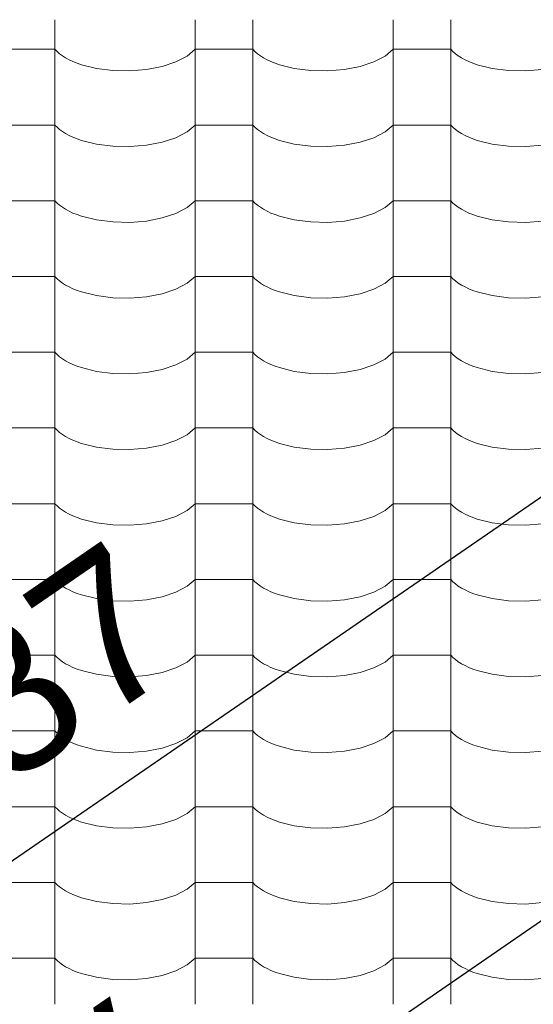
# Model space of a CAD drawing. Header units: millimetres. Extents: x -36478 to 31050, y -14815 to 11827.
# Tile 528 of 656: x -7143 to -6715, y 9923 to 10744. Entities that reach past the tile are written whole.
import ezdxf

# ---------------------------------------------------------------- set-up
doc = ezdxf.new("R2010")
doc.units = ezdxf.units.MM
doc.header["$MEASUREMENT"] = 0
doc.layers.add('Nové_Kóty - SP', color=7, linetype='Continuous')
doc.layers.add('Nové_Výplně - Povrchové', color=7, linetype='Continuous')
doc.styles.add('GENEROVANÝ_STYL_2', font='txt')
doc.dimstyles.new('GENEROVANÝ_STYL__1', dxfattribs={"dimtxt": 125, "dimasz": 190, "dimexe": 0.18, "dimexo": 300, "dimgap": 0, "dimtad": 1, "dimdec": 0, "dimzin": 0, "dimdsep": 46, "dimtxsty": 'GENEROVANÝ_STYL_2', "dimblk": 'ARROWHEAD_6', "dimblk1": 'ARROWHEAD_6', "dimblk2": 'ARROWHEAD_6', "dimcen": 0.09, "dimclrd": 1, "dimclre": 1, "dimclrt": 1, "dimazin": 0, "dimtfac": 1, "dimtdec": 4, "dimtmove": 0, "dimatfit": 3, "dimfxl": 1, "dimtolj": 1, "dimtzin": 0, "dimarcsym": 0})
doc.dimstyles.new('GENEROVANÝ_STYL__2', dxfattribs={"dimtxt": 125, "dimasz": 190, "dimexe": 0.18, "dimexo": 300, "dimgap": 0, "dimtad": 1, "dimdec": 0, "dimzin": 0, "dimdsep": 46, "dimtxsty": 'GENEROVANÝ_STYL_2', "dimblk": 'ARROWHEAD_6', "dimblk1": 'ARROWHEAD_6', "dimblk2": 'ARROWHEAD_6', "dimcen": 0.09, "dimclrd": 1, "dimclre": 1, "dimclrt": 1, "dimazin": 0, "dimtfac": 1, "dimtdec": 4, "dimtmove": 2, "dimatfit": 3, "dimfxl": 1, "dimtolj": 1, "dimtzin": 0, "dimarcsym": 0})

# ---------------------------------------------------------------- blocks, each defined once
blk = doc.blocks.new('*X13')
at = {"layer": 'Nové_Výplně - Povrchové', "color": 21, "linetype": 'Continuous', "lineweight": 20, "true_color": 0xffaaaa}
for p, q in [((-7113.69, 10743.7), (-7113.69, 10680.82)), ((-6996.72, 10743.7), (-6996.72, 10680.82)), ((-6948.69, 10743.7), (-6948.69, 10680.82)), ((-6831.72, 10743.7), (-6831.72, 10680.82)), ((-6783.69, 10743.7), (-6783.69, 10680.82)), ((-7137.71, 10719.17), (-7161.72, 10719.17)), ((-7113.69, 10719.17), (-7137.71, 10719.17)), ((-7113.69, 10719.17), (-7111.86, 10717.27)), ((-7111.86, 10717.27), (-7109.74, 10715.44)), ((-7109.74, 10715.44), (-7107.34, 10713.69)), ((-7003.39, 10713.48), (-6996.72, 10719.17)), ((-6972.71, 10719.17), (-6996.72, 10719.17)), ((-6948.69, 10719.17), (-6972.71, 10719.17)), ((-6948.69, 10719.17), (-6946.86, 10717.27)), ((-6946.86, 10717.27), (-6944.74, 10715.44)), ((-6944.74, 10715.44), (-6942.34, 10713.69)), ((-6838.39, 10713.48), (-6831.72, 10719.17)), ((-6807.71, 10719.17), (-6831.72, 10719.17)), ((-6783.69, 10719.17), (-6807.71, 10719.17)), ((-6783.69, 10719.17), (-6781.86, 10717.27)), ((-6781.86, 10717.27), (-6779.74, 10715.44)), ((-6779.74, 10715.44), (-6777.34, 10713.69)), ((-7107.34, 10713.69), (-7104.65, 10712.01)), ((-7104.65, 10712.01), (-7101.71, 10710.44)), ((-7101.71, 10710.44), (-7098.53, 10708.96)), ((-7098.53, 10708.96), (-7095.12, 10707.59)), ((-7095.12, 10707.59), (-7091.5, 10706.33)), ((-7091.5, 10706.33), (-7079.05, 10703.23)), ((-7024.18, 10704.82), (-7012.7, 10708.61)), ((-7012.7, 10708.61), (-7003.39, 10713.48)), ((-6942.34, 10713.69), (-6939.65, 10712.01)), ((-6939.65, 10712.01), (-6936.71, 10710.44)), ((-6936.71, 10710.44), (-6933.53, 10708.96)), ((-6933.53, 10708.96), (-6930.12, 10707.59)), ((-6930.12, 10707.59), (-6926.5, 10706.33)), ((-6926.5, 10706.33), (-6914.05, 10703.23)), ((-6859.18, 10704.82), (-6847.7, 10708.61)), ((-6847.7, 10708.61), (-6838.39, 10713.48)), ((-6777.34, 10713.69), (-6774.65, 10712.01)), ((-6774.65, 10712.01), (-6771.71, 10710.44)), ((-6771.71, 10710.44), (-6768.53, 10708.96)), ((-6768.53, 10708.96), (-6765.12, 10707.59)), ((-6765.12, 10707.59), (-6761.5, 10706.33)), ((-6761.5, 10706.33), (-6749.05, 10703.23)), ((-7079.05, 10703.23), (-7065.39, 10701.48)), ((-7065.39, 10701.48), (-7051.21, 10701.16)), ((-7051.21, 10701.16), (-7037.24, 10702.29)), ((-7037.24, 10702.29), (-7024.18, 10704.82)), ((-6914.05, 10703.23), (-6900.39, 10701.48)), ((-6900.39, 10701.48), (-6886.21, 10701.16)), ((-6886.21, 10701.16), (-6872.24, 10702.29)), ((-6872.24, 10702.29), (-6859.18, 10704.82)), ((-6749.05, 10703.23), (-6735.39, 10701.48)), ((-6735.39, 10701.48), (-6721.21, 10701.16)), ((-6721.21, 10701.16), (-6707.24, 10702.29)), ((-7113.69, 10680.59), (-7113.69, 10617.71)), ((-6996.72, 10680.59), (-6996.72, 10617.71)), ((-6948.69, 10680.59), (-6948.69, 10617.71)), ((-6831.72, 10680.59), (-6831.72, 10617.71)), ((-6783.69, 10680.59), (-6783.69, 10617.71)), ((-7137.71, 10656.06), (-7161.72, 10656.06)), ((-7113.69, 10656.06), (-7137.71, 10656.06)), ((-7113.69, 10656.06), (-7111.86, 10654.17)), ((-7111.86, 10654.17), (-7109.74, 10652.34)), ((-7109.74, 10652.34), (-7107.34, 10650.58)), ((-7107.34, 10650.58), (-7104.65, 10648.91)), ((-7104.65, 10648.91), (-7101.71, 10647.33)), ((-7012.7, 10645.51), (-7003.39, 10650.37)), ((-7003.39, 10650.37), (-6996.72, 10656.06)), ((-6972.71, 10656.06), (-6996.72, 10656.06)), ((-6948.69, 10656.06), (-6972.71, 10656.06)), ((-6948.69, 10656.06), (-6946.86, 10654.17)), ((-6946.86, 10654.17), (-6944.74, 10652.34)), ((-6944.74, 10652.34), (-6942.34, 10650.58)), ((-6942.34, 10650.58), (-6939.65, 10648.91)), ((-6939.65, 10648.91), (-6936.71, 10647.33)), ((-6847.7, 10645.51), (-6838.39, 10650.37)), ((-6838.39, 10650.37), (-6831.72, 10656.06)), ((-6807.71, 10656.06), (-6831.72, 10656.06)), ((-6783.69, 10656.06), (-6807.71, 10656.06)), ((-6783.69, 10656.06), (-6781.86, 10654.17)), ((-6781.86, 10654.17), (-6779.74, 10652.34)), ((-6779.74, 10652.34), (-6777.34, 10650.58)), ((-6777.34, 10650.58), (-6774.65, 10648.91)), ((-6774.65, 10648.91), (-6771.71, 10647.33)), ((-7101.71, 10647.33), (-7098.53, 10645.85)), ((-7098.53, 10645.85), (-7095.12, 10644.48)), ((-7095.12, 10644.48), (-7091.5, 10643.23)), ((-7091.5, 10643.23), (-7079.05, 10640.13)), ((-7079.05, 10640.13), (-7065.39, 10638.37)), ((-7037.24, 10639.18), (-7024.18, 10641.71)), ((-7024.18, 10641.71), (-7012.7, 10645.51)), ((-6936.71, 10647.33), (-6933.53, 10645.85)), ((-6933.53, 10645.85), (-6930.12, 10644.48)), ((-6930.12, 10644.48), (-6926.5, 10643.23)), ((-6926.5, 10643.23), (-6914.05, 10640.13)), ((-6914.05, 10640.13), (-6900.39, 10638.37)), ((-6872.24, 10639.18), (-6859.18, 10641.71)), ((-6859.18, 10641.71), (-6847.7, 10645.51)), ((-6771.71, 10647.33), (-6768.53, 10645.85)), ((-6768.53, 10645.85), (-6765.12, 10644.48)), ((-6765.12, 10644.48), (-6761.5, 10643.23)), ((-6761.5, 10643.23), (-6749.05, 10640.13)), ((-6749.05, 10640.13), (-6735.39, 10638.37)), ((-7065.39, 10638.37), (-7051.21, 10638.05)), ((-7051.21, 10638.05), (-7037.24, 10639.18)), ((-6900.39, 10638.37), (-6886.21, 10638.05)), ((-6886.21, 10638.05), (-6872.24, 10639.18)), ((-6735.39, 10638.37), (-6721.21, 10638.05)), ((-6721.21, 10638.05), (-6707.24, 10639.18)), ((-7113.69, 10617.49), (-7113.69, 10554.61)), ((-6996.72, 10617.49), (-6996.72, 10554.61)), ((-6948.69, 10617.49), (-6948.69, 10554.61)), ((-6831.72, 10617.49), (-6831.72, 10554.61)), ((-6783.69, 10617.49), (-6783.69, 10554.61)), ((-7137.71, 10592.96), (-7161.72, 10592.96)), ((-7113.69, 10592.96), (-7137.71, 10592.96)), ((-7113.69, 10592.96), (-7111.86, 10591.06)), ((-7111.86, 10591.06), (-7109.74, 10589.23)), ((-7003.39, 10587.27), (-6996.72, 10592.96)), ((-6972.71, 10592.96), (-6996.72, 10592.96)), ((-6948.69, 10592.96), (-6972.71, 10592.96)), ((-6948.69, 10592.96), (-6946.86, 10591.06)), ((-6946.86, 10591.06), (-6944.74, 10589.23)), ((-6838.39, 10587.27), (-6831.72, 10592.96)), ((-6807.71, 10592.96), (-6831.72, 10592.96)), ((-6783.69, 10592.96), (-6807.71, 10592.96)), ((-6783.69, 10592.96), (-6781.86, 10591.06)), ((-6781.86, 10591.06), (-6779.74, 10589.23)), ((-7109.74, 10589.23), (-7107.34, 10587.48)), ((-7107.34, 10587.48), (-7104.65, 10585.81)), ((-7104.65, 10585.81), (-7101.71, 10584.23)), ((-7101.71, 10584.23), (-7098.53, 10582.75)), ((-7098.53, 10582.75), (-7095.12, 10581.38)), ((-7012.7, 10582.4), (-7003.39, 10587.27)), ((-6944.74, 10589.23), (-6942.34, 10587.48)), ((-6942.34, 10587.48), (-6939.65, 10585.81)), ((-6939.65, 10585.81), (-6936.71, 10584.23)), ((-6936.71, 10584.23), (-6933.53, 10582.75)), ((-6933.53, 10582.75), (-6930.12, 10581.38)), ((-6847.7, 10582.4), (-6838.39, 10587.27)), ((-6779.74, 10589.23), (-6777.34, 10587.48)), ((-6777.34, 10587.48), (-6774.65, 10585.81)), ((-6774.65, 10585.81), (-6771.71, 10584.23)), ((-6771.71, 10584.23), (-6768.53, 10582.75)), ((-6768.53, 10582.75), (-6765.12, 10581.38)), ((-7095.12, 10581.38), (-7091.5, 10580.12)), ((-7091.5, 10580.12), (-7079.05, 10577.02)), ((-7079.05, 10577.02), (-7065.39, 10575.27)), ((-7065.39, 10575.27), (-7051.21, 10574.95)), ((-7051.21, 10574.95), (-7037.24, 10576.08)), ((-7037.24, 10576.08), (-7024.18, 10578.61)), ((-7024.18, 10578.61), (-7012.7, 10582.4)), ((-6930.12, 10581.38), (-6926.5, 10580.12)), ((-6926.5, 10580.12), (-6914.05, 10577.02)), ((-6914.05, 10577.02), (-6900.39, 10575.27)), ((-6900.39, 10575.27), (-6886.21, 10574.95)), ((-6886.21, 10574.95), (-6872.24, 10576.08)), ((-6872.24, 10576.08), (-6859.18, 10578.61)), ((-6859.18, 10578.61), (-6847.7, 10582.4)), ((-6765.12, 10581.38), (-6761.5, 10580.12)), ((-6761.5, 10580.12), (-6749.05, 10577.02)), ((-6749.05, 10577.02), (-6735.39, 10575.27)), ((-6735.39, 10575.27), (-6721.21, 10574.95)), ((-6721.21, 10574.95), (-6707.24, 10576.08)), ((-7113.69, 10554.38), (-7113.69, 10491.51)), ((-6996.72, 10554.38), (-6996.72, 10491.51)), ((-6948.69, 10554.38), (-6948.69, 10491.51)), ((-6831.72, 10554.38), (-6831.72, 10491.51)), ((-6783.69, 10554.38), (-6783.69, 10491.51)), ((-7137.71, 10529.85), (-7161.72, 10529.85)), ((-7113.69, 10529.85), (-7137.71, 10529.85)), ((-7113.69, 10529.85), (-7111.86, 10527.96)), ((-7111.86, 10527.96), (-7109.74, 10526.13)), ((-7109.74, 10526.13), (-7107.34, 10524.37)), ((-7003.39, 10524.16), (-6996.72, 10529.85)), ((-6972.71, 10529.85), (-6996.72, 10529.85)), ((-6948.69, 10529.85), (-6972.71, 10529.85)), ((-6948.69, 10529.85), (-6946.86, 10527.96)), ((-6946.86, 10527.96), (-6944.74, 10526.13)), ((-6944.74, 10526.13), (-6942.34, 10524.37)), ((-6838.39, 10524.16), (-6831.72, 10529.85)), ((-6807.71, 10529.85), (-6831.72, 10529.85)), ((-6783.69, 10529.85), (-6807.71, 10529.85)), ((-6783.69, 10529.85), (-6781.86, 10527.96)), ((-6781.86, 10527.96), (-6779.74, 10526.13)), ((-6779.74, 10526.13), (-6777.34, 10524.37)), ((-7107.34, 10524.37), (-7104.65, 10522.7)), ((-7104.65, 10522.7), (-7101.71, 10521.12)), ((-7101.71, 10521.12), (-7098.53, 10519.64)), ((-7098.53, 10519.64), (-7095.12, 10518.27)), ((-7095.12, 10518.27), (-7091.5, 10517.02)), ((-7024.18, 10515.5), (-7012.7, 10519.3)), ((-7012.7, 10519.3), (-7003.39, 10524.16)), ((-6942.34, 10524.37), (-6939.65, 10522.7)), ((-6939.65, 10522.7), (-6936.71, 10521.12)), ((-6936.71, 10521.12), (-6933.53, 10519.64)), ((-6933.53, 10519.64), (-6930.12, 10518.27)), ((-6930.12, 10518.27), (-6926.5, 10517.02)), ((-6859.18, 10515.5), (-6847.7, 10519.3)), ((-6847.7, 10519.3), (-6838.39, 10524.16)), ((-6777.34, 10524.37), (-6774.65, 10522.7)), ((-6774.65, 10522.7), (-6771.71, 10521.12)), ((-6771.71, 10521.12), (-6768.53, 10519.64)), ((-6768.53, 10519.64), (-6765.12, 10518.27)), ((-6765.12, 10518.27), (-6761.5, 10517.02)), ((-7091.5, 10517.02), (-7079.05, 10513.92)), ((-7079.05, 10513.92), (-7065.39, 10512.16)), ((-7065.39, 10512.16), (-7051.21, 10511.84)), ((-7051.21, 10511.84), (-7037.24, 10512.98)), ((-7037.24, 10512.98), (-7024.18, 10515.5)), ((-6926.5, 10517.02), (-6914.05, 10513.92)), ((-6914.05, 10513.92), (-6900.39, 10512.16)), ((-6900.39, 10512.16), (-6886.21, 10511.84)), ((-6886.21, 10511.84), (-6872.24, 10512.98)), ((-6872.24, 10512.98), (-6859.18, 10515.5)), ((-6761.5, 10517.02), (-6749.05, 10513.92)), ((-6749.05, 10513.92), (-6735.39, 10512.16)), ((-6735.39, 10512.16), (-6721.21, 10511.84)), ((-6721.21, 10511.84), (-6707.24, 10512.98)), ((-7113.69, 10491.28), (-7113.69, 10428.4)), ((-6996.72, 10491.28), (-6996.72, 10428.4)), ((-6948.69, 10491.28), (-6948.69, 10428.4)), ((-6831.72, 10491.28), (-6831.72, 10428.4)), ((-6783.69, 10491.28), (-6783.69, 10428.4)), ((-7137.71, 10466.75), (-7161.72, 10466.75)), ((-7113.69, 10466.75), (-7137.71, 10466.75)), ((-7113.69, 10466.75), (-7111.86, 10464.85)), ((-7111.86, 10464.85), (-7109.74, 10463.02)), ((-7109.74, 10463.02), (-7107.34, 10461.27)), ((-7107.34, 10461.27), (-7104.65, 10459.6)), ((-7012.7, 10456.19), (-7003.39, 10461.06)), ((-7003.39, 10461.06), (-6996.72, 10466.75)), ((-6972.71, 10466.75), (-6996.72, 10466.75)), ((-6948.69, 10466.75), (-6972.71, 10466.75)), ((-6948.69, 10466.75), (-6946.86, 10464.85)), ((-6946.86, 10464.85), (-6944.74, 10463.02)), ((-6944.74, 10463.02), (-6942.34, 10461.27)), ((-6942.34, 10461.27), (-6939.65, 10459.6)), ((-6847.7, 10456.19), (-6838.39, 10461.06)), ((-6838.39, 10461.06), (-6831.72, 10466.75)), ((-6807.71, 10466.75), (-6831.72, 10466.75)), ((-6783.69, 10466.75), (-6807.71, 10466.75)), ((-6783.69, 10466.75), (-6781.86, 10464.85)), ((-6781.86, 10464.85), (-6779.74, 10463.02)), ((-6779.74, 10463.02), (-6777.34, 10461.27)), ((-6777.34, 10461.27), (-6774.65, 10459.6)), ((-7104.65, 10459.6), (-7101.71, 10458.02)), ((-7101.71, 10458.02), (-7098.53, 10456.54)), ((-7098.53, 10456.54), (-7095.12, 10455.17)), ((-7095.12, 10455.17), (-7091.5, 10453.92)), ((-7091.5, 10453.92), (-7079.05, 10450.81)), ((-7037.24, 10449.87), (-7024.18, 10452.4)), ((-7024.18, 10452.4), (-7012.7, 10456.19)), ((-6939.65, 10459.6), (-6936.71, 10458.02)), ((-6936.71, 10458.02), (-6933.53, 10456.54)), ((-6933.53, 10456.54), (-6930.12, 10455.17)), ((-6930.12, 10455.17), (-6926.5, 10453.92)), ((-6926.5, 10453.92), (-6914.05, 10450.81)), ((-6872.24, 10449.87), (-6859.18, 10452.4)), ((-6859.18, 10452.4), (-6847.7, 10456.19)), ((-6774.65, 10459.6), (-6771.71, 10458.02)), ((-6771.71, 10458.02), (-6768.53, 10456.54)), ((-6768.53, 10456.54), (-6765.12, 10455.17)), ((-6765.12, 10455.17), (-6761.5, 10453.92)), ((-6761.5, 10453.92), (-6749.05, 10450.81)), ((-7079.05, 10450.81), (-7065.39, 10449.06)), ((-7065.39, 10449.06), (-7051.21, 10448.74)), ((-7051.21, 10448.74), (-7037.24, 10449.87)), ((-6914.05, 10450.81), (-6900.39, 10449.06)), ((-6900.39, 10449.06), (-6886.21, 10448.74)), ((-6886.21, 10448.74), (-6872.24, 10449.87)), ((-6749.05, 10450.81), (-6735.39, 10449.06)), ((-6735.39, 10449.06), (-6721.21, 10448.74)), ((-6721.21, 10448.74), (-6707.24, 10449.87)), ((-7113.69, 10428.17), (-7113.69, 10365.3)), ((-6996.72, 10428.17), (-6996.72, 10365.3)), ((-6948.69, 10428.17), (-6948.69, 10365.3)), ((-6831.72, 10428.17), (-6831.72, 10365.3)), ((-6783.69, 10428.17), (-6783.69, 10365.3)), ((-7137.71, 10403.64), (-7161.72, 10403.64)), ((-7113.69, 10403.64), (-7137.71, 10403.64)), ((-7113.69, 10403.64), (-7111.86, 10401.75)), ((-7003.39, 10397.95), (-6996.72, 10403.64)), ((-6972.71, 10403.64), (-6996.72, 10403.64)), ((-6948.69, 10403.64), (-6972.71, 10403.64)), ((-6948.69, 10403.64), (-6946.86, 10401.75)), ((-6838.39, 10397.95), (-6831.72, 10403.64)), ((-6807.71, 10403.64), (-6831.72, 10403.64)), ((-6783.69, 10403.64), (-6807.71, 10403.64)), ((-6783.69, 10403.64), (-6781.86, 10401.75)), ((-7111.86, 10401.75), (-7109.74, 10399.92)), ((-7109.74, 10399.92), (-7107.34, 10398.16)), ((-7107.34, 10398.16), (-7104.65, 10396.49)), ((-7104.65, 10396.49), (-7101.71, 10394.91)), ((-7101.71, 10394.91), (-7098.53, 10393.43)), ((-7012.7, 10393.09), (-7003.39, 10397.95)), ((-6946.86, 10401.75), (-6944.74, 10399.92)), ((-6944.74, 10399.92), (-6942.34, 10398.16)), ((-6942.34, 10398.16), (-6939.65, 10396.49)), ((-6939.65, 10396.49), (-6936.71, 10394.91)), ((-6936.71, 10394.91), (-6933.53, 10393.43)), ((-6847.7, 10393.09), (-6838.39, 10397.95)), ((-6781.86, 10401.75), (-6779.74, 10399.92)), ((-6779.74, 10399.92), (-6777.34, 10398.16)), ((-6777.34, 10398.16), (-6774.65, 10396.49)), ((-6774.65, 10396.49), (-6771.71, 10394.91)), ((-6771.71, 10394.91), (-6768.53, 10393.43)), ((-7098.53, 10393.43), (-7095.12, 10392.06)), ((-7095.12, 10392.06), (-7091.5, 10390.81)), ((-7091.5, 10390.81), (-7079.05, 10387.71)), ((-7079.05, 10387.71), (-7065.39, 10385.95)), ((-7065.39, 10385.95), (-7051.21, 10385.63)), ((-7051.21, 10385.63), (-7037.24, 10386.77)), ((-7037.24, 10386.77), (-7024.18, 10389.29)), ((-7024.18, 10389.29), (-7012.7, 10393.09)), ((-6933.53, 10393.43), (-6930.12, 10392.06)), ((-6930.12, 10392.06), (-6926.5, 10390.81)), ((-6926.5, 10390.81), (-6914.05, 10387.71)), ((-6914.05, 10387.71), (-6900.39, 10385.95)), ((-6900.39, 10385.95), (-6886.21, 10385.63)), ((-6886.21, 10385.63), (-6872.24, 10386.77)), ((-6872.24, 10386.77), (-6859.18, 10389.29)), ((-6859.18, 10389.29), (-6847.7, 10393.09)), ((-6768.53, 10393.43), (-6765.12, 10392.06)), ((-6765.12, 10392.06), (-6761.5, 10390.81)), ((-6761.5, 10390.81), (-6749.05, 10387.71)), ((-6749.05, 10387.71), (-6735.39, 10385.95)), ((-6735.39, 10385.95), (-6721.21, 10385.63)), ((-6721.21, 10385.63), (-6707.24, 10386.77)), ((-7113.69, 10365.07), (-7113.69, 10302.19)), ((-6996.72, 10365.07), (-6996.72, 10302.19)), ((-6948.69, 10365.07), (-6948.69, 10302.19)), ((-6831.72, 10365.07), (-6831.72, 10302.19)), ((-6783.69, 10365.07), (-6783.69, 10302.19)), ((-7137.71, 10340.54), (-7161.72, 10340.54)), ((-7113.69, 10340.54), (-7137.71, 10340.54)), ((-7113.69, 10340.54), (-7111.86, 10338.64)), ((-7111.86, 10338.64), (-7109.74, 10336.81)), ((-7109.74, 10336.81), (-7107.34, 10335.06)), ((-7003.39, 10334.85), (-6996.72, 10340.54)), ((-6972.71, 10340.54), (-6996.72, 10340.54)), ((-6948.69, 10340.54), (-6972.71, 10340.54)), ((-6948.69, 10340.54), (-6946.86, 10338.64)), ((-6946.86, 10338.64), (-6944.74, 10336.81)), ((-6944.74, 10336.81), (-6942.34, 10335.06)), ((-6838.39, 10334.85), (-6831.72, 10340.54)), ((-6807.71, 10340.54), (-6831.72, 10340.54)), ((-6783.69, 10340.54), (-6807.71, 10340.54)), ((-6783.69, 10340.54), (-6781.86, 10338.64)), ((-6781.86, 10338.64), (-6779.74, 10336.81)), ((-6779.74, 10336.81), (-6777.34, 10335.06)), ((-7107.34, 10335.06), (-7104.65, 10333.39)), ((-7104.65, 10333.39), (-7101.71, 10331.81)), ((-7101.71, 10331.81), (-7098.53, 10330.33)), ((-7098.53, 10330.33), (-7095.12, 10328.96)), ((-7095.12, 10328.96), (-7091.5, 10327.71)), ((-7024.18, 10326.19), (-7012.7, 10329.98)), ((-7012.7, 10329.98), (-7003.39, 10334.85)), ((-6942.34, 10335.06), (-6939.65, 10333.39)), ((-6939.65, 10333.39), (-6936.71, 10331.81)), ((-6936.71, 10331.81), (-6933.53, 10330.33)), ((-6933.53, 10330.33), (-6930.12, 10328.96)), ((-6930.12, 10328.96), (-6926.5, 10327.71)), ((-6859.18, 10326.19), (-6847.7, 10329.98)), ((-6847.7, 10329.98), (-6838.39, 10334.85)), ((-6777.34, 10335.06), (-6774.65, 10333.39)), ((-6774.65, 10333.39), (-6771.71, 10331.81)), ((-6771.71, 10331.81), (-6768.53, 10330.33)), ((-6768.53, 10330.33), (-6765.12, 10328.96)), ((-6765.12, 10328.96), (-6761.5, 10327.71)), ((-7091.5, 10327.71), (-7079.05, 10324.6)), ((-7079.05, 10324.6), (-7065.39, 10322.85)), ((-7065.39, 10322.85), (-7051.21, 10322.53)), ((-7051.21, 10322.53), (-7037.24, 10323.66)), ((-7037.24, 10323.66), (-7024.18, 10326.19)), ((-6926.5, 10327.71), (-6914.05, 10324.6)), ((-6914.05, 10324.6), (-6900.39, 10322.85)), ((-6900.39, 10322.85), (-6886.21, 10322.53)), ((-6886.21, 10322.53), (-6872.24, 10323.66)), ((-6872.24, 10323.66), (-6859.18, 10326.19)), ((-6761.5, 10327.71), (-6749.05, 10324.6)), ((-6749.05, 10324.6), (-6735.39, 10322.85)), ((-6735.39, 10322.85), (-6721.21, 10322.53)), ((-6721.21, 10322.53), (-6707.24, 10323.66)), ((-7113.69, 10301.96), (-7113.69, 10239.09)), ((-6996.72, 10301.96), (-6996.72, 10239.09)), ((-6948.69, 10301.96), (-6948.69, 10239.09)), ((-6831.72, 10301.96), (-6831.72, 10239.09)), ((-6783.69, 10301.96), (-6783.69, 10239.09)), ((-7137.71, 10277.43), (-7161.72, 10277.43)), ((-7113.69, 10277.43), (-7137.71, 10277.43)), ((-7113.69, 10277.43), (-7111.86, 10275.54)), ((-7111.86, 10275.54), (-7109.74, 10273.71)), ((-7109.74, 10273.71), (-7107.34, 10271.95)), ((-7107.34, 10271.95), (-7104.65, 10270.28)), ((-7012.7, 10266.88), (-7003.39, 10271.74)), ((-7003.39, 10271.74), (-6996.72, 10277.43)), ((-6972.71, 10277.43), (-6996.72, 10277.43)), ((-6948.69, 10277.43), (-6972.71, 10277.43)), ((-6948.69, 10277.43), (-6946.86, 10275.54)), ((-6946.86, 10275.54), (-6944.74, 10273.71)), ((-6944.74, 10273.71), (-6942.34, 10271.95)), ((-6942.34, 10271.95), (-6939.65, 10270.28)), ((-6847.7, 10266.88), (-6838.39, 10271.74)), ((-6838.39, 10271.74), (-6831.72, 10277.43)), ((-6807.71, 10277.43), (-6831.72, 10277.43)), ((-6783.69, 10277.43), (-6807.71, 10277.43)), ((-6783.69, 10277.43), (-6781.86, 10275.54)), ((-6781.86, 10275.54), (-6779.74, 10273.71)), ((-6779.74, 10273.71), (-6777.34, 10271.95)), ((-6777.34, 10271.95), (-6774.65, 10270.28)), ((-7104.65, 10270.28), (-7101.71, 10268.7)), ((-7101.71, 10268.7), (-7098.53, 10267.22)), ((-7098.53, 10267.22), (-7095.12, 10265.86)), ((-7095.12, 10265.86), (-7091.5, 10264.6)), ((-7091.5, 10264.6), (-7079.05, 10261.5)), ((-7037.24, 10260.56), (-7024.18, 10263.08)), ((-7024.18, 10263.08), (-7012.7, 10266.88)), ((-6939.65, 10270.28), (-6936.71, 10268.7)), ((-6936.71, 10268.7), (-6933.53, 10267.22)), ((-6933.53, 10267.22), (-6930.12, 10265.86)), ((-6930.12, 10265.86), (-6926.5, 10264.6)), ((-6926.5, 10264.6), (-6914.05, 10261.5)), ((-6872.24, 10260.56), (-6859.18, 10263.08)), ((-6859.18, 10263.08), (-6847.7, 10266.88)), ((-6774.65, 10270.28), (-6771.71, 10268.7)), ((-6771.71, 10268.7), (-6768.53, 10267.22)), ((-6768.53, 10267.22), (-6765.12, 10265.86)), ((-6765.12, 10265.86), (-6761.5, 10264.6)), ((-6761.5, 10264.6), (-6749.05, 10261.5)), ((-7079.05, 10261.5), (-7065.39, 10259.74)), ((-7065.39, 10259.74), (-7051.21, 10259.42)), ((-7051.21, 10259.42), (-7037.24, 10260.56)), ((-6914.05, 10261.5), (-6900.39, 10259.74)), ((-6900.39, 10259.74), (-6886.21, 10259.42)), ((-6886.21, 10259.42), (-6872.24, 10260.56)), ((-6749.05, 10261.5), (-6735.39, 10259.74)), ((-6735.39, 10259.74), (-6721.21, 10259.42)), ((-6721.21, 10259.42), (-6707.24, 10260.56)), ((-7113.69, 10238.86), (-7113.69, 10175.98)), ((-6996.72, 10238.86), (-6996.72, 10175.98)), ((-6948.69, 10238.86), (-6948.69, 10175.98)), ((-6831.72, 10238.86), (-6831.72, 10175.98)), ((-6783.69, 10238.86), (-6783.69, 10175.98)), ((-7137.71, 10214.33), (-7161.72, 10214.33)), ((-7113.69, 10214.33), (-7137.71, 10214.33)), ((-7113.69, 10214.33), (-7111.86, 10212.43)), ((-7003.39, 10208.64), (-6996.72, 10214.33)), ((-6972.71, 10214.33), (-6996.72, 10214.33)), ((-6948.69, 10214.33), (-6972.71, 10214.33)), ((-6948.69, 10214.33), (-6946.86, 10212.43)), ((-6838.39, 10208.64), (-6831.72, 10214.33)), ((-6807.71, 10214.33), (-6831.72, 10214.33)), ((-6783.69, 10214.33), (-6807.71, 10214.33)), ((-6783.69, 10214.33), (-6781.86, 10212.43)), ((-7111.86, 10212.43), (-7109.74, 10210.6)), ((-7109.74, 10210.6), (-7107.34, 10208.85)), ((-7107.34, 10208.85), (-7104.65, 10207.18)), ((-7104.65, 10207.18), (-7101.71, 10205.6)), ((-7101.71, 10205.6), (-7098.53, 10204.12)), ((-7012.7, 10203.77), (-7003.39, 10208.64)), ((-6946.86, 10212.43), (-6944.74, 10210.6)), ((-6944.74, 10210.6), (-6942.34, 10208.85)), ((-6942.34, 10208.85), (-6939.65, 10207.18)), ((-6939.65, 10207.18), (-6936.71, 10205.6)), ((-6936.71, 10205.6), (-6933.53, 10204.12)), ((-6847.7, 10203.77), (-6838.39, 10208.64)), ((-6781.86, 10212.43), (-6779.74, 10210.6)), ((-6779.74, 10210.6), (-6777.34, 10208.85)), ((-6777.34, 10208.85), (-6774.65, 10207.18)), ((-6774.65, 10207.18), (-6771.71, 10205.6)), ((-6771.71, 10205.6), (-6768.53, 10204.12)), ((-7098.53, 10204.12), (-7095.12, 10202.75)), ((-7095.12, 10202.75), (-7091.5, 10201.5)), ((-7091.5, 10201.5), (-7079.05, 10198.39)), ((-7079.05, 10198.39), (-7065.39, 10196.64)), ((-7051.21, 10196.32), (-7037.24, 10197.45)), ((-7037.24, 10197.45), (-7024.18, 10199.98)), ((-7024.18, 10199.98), (-7012.7, 10203.77)), ((-6933.53, 10204.12), (-6930.12, 10202.75)), ((-6930.12, 10202.75), (-6926.5, 10201.5)), ((-6926.5, 10201.5), (-6914.05, 10198.39)), ((-6914.05, 10198.39), (-6900.39, 10196.64)), ((-6886.21, 10196.32), (-6872.24, 10197.45)), ((-6872.24, 10197.45), (-6859.18, 10199.98)), ((-6859.18, 10199.98), (-6847.7, 10203.77)), ((-6768.53, 10204.12), (-6765.12, 10202.75)), ((-6765.12, 10202.75), (-6761.5, 10201.5)), ((-6761.5, 10201.5), (-6749.05, 10198.39)), ((-6749.05, 10198.39), (-6735.39, 10196.64)), ((-6721.21, 10196.32), (-6707.24, 10197.45)), ((-7065.39, 10196.64), (-7051.21, 10196.32)), ((-6900.39, 10196.64), (-6886.21, 10196.32)), ((-6735.39, 10196.64), (-6721.21, 10196.32)), ((-7113.69, 10175.75), (-7113.69, 10112.88)), ((-6996.72, 10175.75), (-6996.72, 10112.88)), ((-6948.69, 10175.75), (-6948.69, 10112.88)), ((-6831.72, 10175.75), (-6831.72, 10112.88)), ((-6783.69, 10175.75), (-6783.69, 10112.88)), ((-7137.71, 10151.22), (-7161.72, 10151.22)), ((-7113.69, 10151.22), (-7137.71, 10151.22)), ((-7113.69, 10151.22), (-7111.86, 10149.33)), ((-7111.86, 10149.33), (-7109.74, 10147.5)), ((-7003.39, 10145.53), (-6996.72, 10151.22)), ((-6972.71, 10151.22), (-6996.72, 10151.22)), ((-6948.69, 10151.22), (-6972.71, 10151.22)), ((-6948.69, 10151.22), (-6946.86, 10149.33)), ((-6946.86, 10149.33), (-6944.74, 10147.5)), ((-6838.39, 10145.53), (-6831.72, 10151.22)), ((-6807.71, 10151.22), (-6831.72, 10151.22)), ((-6783.69, 10151.22), (-6807.71, 10151.22)), ((-6783.69, 10151.22), (-6781.86, 10149.33)), ((-6781.86, 10149.33), (-6779.74, 10147.5)), ((-7109.74, 10147.5), (-7107.34, 10145.74)), ((-7107.34, 10145.74), (-7104.65, 10144.07)), ((-7104.65, 10144.07), (-7101.71, 10142.49)), ((-7101.71, 10142.49), (-7098.53, 10141.02)), ((-7098.53, 10141.02), (-7095.12, 10139.65)), ((-7024.18, 10136.88), (-7012.7, 10140.67)), ((-7012.7, 10140.67), (-7003.39, 10145.53)), ((-6944.74, 10147.5), (-6942.34, 10145.74)), ((-6942.34, 10145.74), (-6939.65, 10144.07)), ((-6939.65, 10144.07), (-6936.71, 10142.49)), ((-6936.71, 10142.49), (-6933.53, 10141.02)), ((-6933.53, 10141.02), (-6930.12, 10139.65)), ((-6859.18, 10136.88), (-6847.7, 10140.67)), ((-6847.7, 10140.67), (-6838.39, 10145.53)), ((-6779.74, 10147.5), (-6777.34, 10145.74)), ((-6777.34, 10145.74), (-6774.65, 10144.07)), ((-6774.65, 10144.07), (-6771.71, 10142.49)), ((-6771.71, 10142.49), (-6768.53, 10141.02)), ((-6768.53, 10141.02), (-6765.12, 10139.65)), ((-7095.12, 10139.65), (-7091.5, 10138.39)), ((-7091.5, 10138.39), (-7079.05, 10135.29)), ((-7079.05, 10135.29), (-7065.39, 10133.53)), ((-7065.39, 10133.53), (-7051.21, 10133.21)), ((-7051.21, 10133.21), (-7037.24, 10134.35)), ((-7037.24, 10134.35), (-7024.18, 10136.88)), ((-6930.12, 10139.65), (-6926.5, 10138.39)), ((-6926.5, 10138.39), (-6914.05, 10135.29)), ((-6914.05, 10135.29), (-6900.39, 10133.53)), ((-6900.39, 10133.53), (-6886.21, 10133.21)), ((-6886.21, 10133.21), (-6872.24, 10134.35)), ((-6872.24, 10134.35), (-6859.18, 10136.88)), ((-6765.12, 10139.65), (-6761.5, 10138.39)), ((-6761.5, 10138.39), (-6749.05, 10135.29)), ((-6749.05, 10135.29), (-6735.39, 10133.53)), ((-6735.39, 10133.53), (-6721.21, 10133.21)), ((-6721.21, 10133.21), (-6707.24, 10134.35)), ((-7113.69, 10112.65), (-7113.69, 10049.77)), ((-6996.72, 10112.65), (-6996.72, 10049.77)), ((-6948.69, 10112.65), (-6948.69, 10049.77)), ((-6831.72, 10112.65), (-6831.72, 10049.77)), ((-6783.69, 10112.65), (-6783.69, 10049.77)), ((-7137.71, 10088.12), (-7161.72, 10088.12)), ((-7113.69, 10088.12), (-7137.71, 10088.12)), ((-7113.69, 10088.12), (-7111.86, 10086.22)), ((-7111.86, 10086.22), (-7109.74, 10084.39)), ((-7109.74, 10084.39), (-7107.34, 10082.64)), ((-7107.34, 10082.64), (-7104.65, 10080.97)), ((-7012.7, 10077.56), (-7003.39, 10082.43)), ((-7003.39, 10082.43), (-6996.72, 10088.12)), ((-6972.71, 10088.12), (-6996.72, 10088.12)), ((-6948.69, 10088.12), (-6972.71, 10088.12)), ((-6948.69, 10088.12), (-6946.86, 10086.22)), ((-6946.86, 10086.22), (-6944.74, 10084.39)), ((-6944.74, 10084.39), (-6942.34, 10082.64)), ((-6942.34, 10082.64), (-6939.65, 10080.97)), ((-6847.7, 10077.56), (-6838.39, 10082.43)), ((-6838.39, 10082.43), (-6831.72, 10088.12)), ((-6807.71, 10088.12), (-6831.72, 10088.12)), ((-6783.69, 10088.12), (-6807.71, 10088.12)), ((-6783.69, 10088.12), (-6781.86, 10086.22)), ((-6781.86, 10086.22), (-6779.74, 10084.39)), ((-6779.74, 10084.39), (-6777.34, 10082.64)), ((-6777.34, 10082.64), (-6774.65, 10080.97)), ((-7104.65, 10080.97), (-7101.71, 10079.39)), ((-7101.71, 10079.39), (-7098.53, 10077.91)), ((-7098.53, 10077.91), (-7095.12, 10076.54)), ((-7095.12, 10076.54), (-7091.5, 10075.29)), ((-7091.5, 10075.29), (-7079.05, 10072.19)), ((-7024.18, 10073.77), (-7012.7, 10077.56)), ((-6939.65, 10080.97), (-6936.71, 10079.39)), ((-6936.71, 10079.39), (-6933.53, 10077.91)), ((-6933.53, 10077.91), (-6930.12, 10076.54)), ((-6930.12, 10076.54), (-6926.5, 10075.29)), ((-6926.5, 10075.29), (-6914.05, 10072.19)), ((-6859.18, 10073.77), (-6847.7, 10077.56)), ((-6774.65, 10080.97), (-6771.71, 10079.39)), ((-6771.71, 10079.39), (-6768.53, 10077.91)), ((-6768.53, 10077.91), (-6765.12, 10076.54)), ((-6765.12, 10076.54), (-6761.5, 10075.29)), ((-6761.5, 10075.29), (-6749.05, 10072.19)), ((-7079.05, 10072.19), (-7065.39, 10070.43)), ((-7065.39, 10070.43), (-7051.21, 10070.11)), ((-7051.21, 10070.11), (-7037.24, 10071.24)), ((-7037.24, 10071.24), (-7024.18, 10073.77)), ((-6914.05, 10072.19), (-6900.39, 10070.43)), ((-6900.39, 10070.43), (-6886.21, 10070.11)), ((-6886.21, 10070.11), (-6872.24, 10071.24)), ((-6872.24, 10071.24), (-6859.18, 10073.77)), ((-6749.05, 10072.19), (-6735.39, 10070.43)), ((-6735.39, 10070.43), (-6721.21, 10070.11)), ((-6721.21, 10070.11), (-6707.24, 10071.24)), ((-7113.69, 10049.55), (-7113.69, 9986.67)), ((-6996.72, 10049.55), (-6996.72, 9986.67)), ((-6948.69, 10049.55), (-6948.69, 9986.67)), ((-6831.72, 10049.55), (-6831.72, 9986.67)), ((-6783.69, 10049.55), (-6783.69, 9986.67)), ((-7137.71, 10025.01), (-7161.72, 10025.01)), ((-7113.69, 10025.01), (-7137.71, 10025.01)), ((-7113.69, 10025.01), (-7111.86, 10023.12)), ((-7003.39, 10019.32), (-6996.72, 10025.01)), ((-6972.71, 10025.01), (-6996.72, 10025.01)), ((-6948.69, 10025.01), (-6972.71, 10025.01)), ((-6948.69, 10025.01), (-6946.86, 10023.12)), ((-6838.39, 10019.32), (-6831.72, 10025.01)), ((-6807.71, 10025.01), (-6831.72, 10025.01)), ((-6783.69, 10025.01), (-6807.71, 10025.01)), ((-6783.69, 10025.01), (-6781.86, 10023.12)), ((-7111.86, 10023.12), (-7109.74, 10021.29)), ((-7109.74, 10021.29), (-7107.34, 10019.53)), ((-7107.34, 10019.53), (-7104.65, 10017.86)), ((-7104.65, 10017.86), (-7101.71, 10016.28)), ((-7012.7, 10014.46), (-7003.39, 10019.32)), ((-6946.86, 10023.12), (-6944.74, 10021.29)), ((-6944.74, 10021.29), (-6942.34, 10019.53)), ((-6942.34, 10019.53), (-6939.65, 10017.86)), ((-6939.65, 10017.86), (-6936.71, 10016.28)), ((-6847.7, 10014.46), (-6838.39, 10019.32)), ((-6781.86, 10023.12), (-6779.74, 10021.29)), ((-6779.74, 10021.29), (-6777.34, 10019.53)), ((-6777.34, 10019.53), (-6774.65, 10017.86)), ((-6774.65, 10017.86), (-6771.71, 10016.28)), ((-7101.71, 10016.28), (-7098.53, 10014.81)), ((-7098.53, 10014.81), (-7095.12, 10013.44)), ((-7095.12, 10013.44), (-7091.5, 10012.18)), ((-7091.5, 10012.18), (-7079.05, 10009.08)), ((-7079.05, 10009.08), (-7065.39, 10007.32)), ((-7037.24, 10008.14), (-7024.18, 10010.67)), ((-7024.18, 10010.67), (-7012.7, 10014.46)), ((-6936.71, 10016.28), (-6933.53, 10014.81)), ((-6933.53, 10014.81), (-6930.12, 10013.44)), ((-6930.12, 10013.44), (-6926.5, 10012.18)), ((-6926.5, 10012.18), (-6914.05, 10009.08)), ((-6914.05, 10009.08), (-6900.39, 10007.32)), ((-6872.24, 10008.14), (-6859.18, 10010.67)), ((-6859.18, 10010.67), (-6847.7, 10014.46)), ((-6771.71, 10016.28), (-6768.53, 10014.81)), ((-6768.53, 10014.81), (-6765.12, 10013.44)), ((-6765.12, 10013.44), (-6761.5, 10012.18)), ((-6761.5, 10012.18), (-6749.05, 10009.08)), ((-6749.05, 10009.08), (-6735.39, 10007.32)), ((-7065.39, 10007.32), (-7051.21, 10007.01)), ((-7051.21, 10007.01), (-7037.24, 10008.14)), ((-6900.39, 10007.32), (-6886.21, 10007.01)), ((-6886.21, 10007.01), (-6872.24, 10008.14)), ((-6735.39, 10007.32), (-6721.21, 10007.01)), ((-6721.21, 10007.01), (-6707.24, 10008.14)), ((-7113.69, 9986.44), (-7113.69, 9923.56)), ((-6996.72, 9986.44), (-6996.72, 9923.56)), ((-6948.69, 9986.44), (-6948.69, 9923.56)), ((-6831.72, 9986.44), (-6831.72, 9923.56)), ((-6783.69, 9986.44), (-6783.69, 9923.56)), ((-7137.71, 9961.91), (-7161.72, 9961.91)), ((-7113.69, 9961.91), (-7137.71, 9961.91)), ((-7113.69, 9961.91), (-7111.86, 9960.01)), ((-7111.86, 9960.01), (-7109.74, 9958.19)), ((-7003.39, 9956.22), (-6996.72, 9961.91)), ((-6972.71, 9961.91), (-6996.72, 9961.91)), ((-6948.69, 9961.91), (-6972.71, 9961.91)), ((-6948.69, 9961.91), (-6946.86, 9960.01)), ((-6946.86, 9960.01), (-6944.74, 9958.19)), ((-6838.39, 9956.22), (-6831.72, 9961.91)), ((-6807.71, 9961.91), (-6831.72, 9961.91)), ((-6783.69, 9961.91), (-6807.71, 9961.91)), ((-6783.69, 9961.91), (-6781.86, 9960.01)), ((-6781.86, 9960.01), (-6779.74, 9958.19)), ((-7109.74, 9958.19), (-7107.34, 9956.43)), ((-7107.34, 9956.43), (-7104.65, 9954.76)), ((-7104.65, 9954.76), (-7101.71, 9953.18)), ((-7101.71, 9953.18), (-7098.53, 9951.7)), ((-7098.53, 9951.7), (-7095.12, 9950.33)), ((-7024.18, 9947.56), (-7012.7, 9951.35)), ((-7012.7, 9951.35), (-7003.39, 9956.22)), ((-6944.74, 9958.19), (-6942.34, 9956.43)), ((-6942.34, 9956.43), (-6939.65, 9954.76)), ((-6939.65, 9954.76), (-6936.71, 9953.18)), ((-6936.71, 9953.18), (-6933.53, 9951.7)), ((-6933.53, 9951.7), (-6930.12, 9950.33)), ((-6859.18, 9947.56), (-6847.7, 9951.35)), ((-6847.7, 9951.35), (-6838.39, 9956.22)), ((-6779.74, 9958.19), (-6777.34, 9956.43)), ((-6777.34, 9956.43), (-6774.65, 9954.76)), ((-6774.65, 9954.76), (-6771.71, 9953.18)), ((-6771.71, 9953.18), (-6768.53, 9951.7)), ((-6768.53, 9951.7), (-6765.12, 9950.33)), ((-7095.12, 9950.33), (-7091.5, 9949.08)), ((-7091.5, 9949.08), (-7079.05, 9945.98)), ((-7079.05, 9945.98), (-7065.39, 9944.22)), ((-7065.39, 9944.22), (-7051.21, 9943.9)), ((-7051.21, 9943.9), (-7037.24, 9945.03)), ((-7037.24, 9945.03), (-7024.18, 9947.56)), ((-6930.12, 9950.33), (-6926.5, 9949.08)), ((-6926.5, 9949.08), (-6914.05, 9945.98)), ((-6914.05, 9945.98), (-6900.39, 9944.22)), ((-6900.39, 9944.22), (-6886.21, 9943.9)), ((-6886.21, 9943.9), (-6872.24, 9945.03)), ((-6872.24, 9945.03), (-6859.18, 9947.56)), ((-6765.12, 9950.33), (-6761.5, 9949.08)), ((-6761.5, 9949.08), (-6749.05, 9945.98)), ((-6749.05, 9945.98), (-6735.39, 9944.22)), ((-6735.39, 9944.22), (-6721.21, 9943.9)), ((-6721.21, 9943.9), (-6707.24, 9945.03))]:
    blk.add_line(p, q, dxfattribs=at)
blk = doc.blocks.new('výplň_6_1', base_point=(0, 0))
at = {"layer": 'Nové_Výplně - Povrchové', "color": 21, "linetype": 'Continuous', "lineweight": 20, "true_color": 0xffaaaa}
blk.add_blockref('*X13', (0, 0), dxfattribs=at)
blk = doc.blocks.new('*D6316')
at = {"layer": 'Nové_Kóty - SP', "color": 1, "linetype": 'Continuous', "lineweight": 25}
for p, q in [((-6330.41, 9887.65), (-4580.7, 11090.34)), ((-6160.47, 9640.43), (-6436.62, 10042.17)), ((-6304.64, 10026.71), (-6356.17, 9748.6)), ((-9579.03, 7654.66), (-6330.41, 9887.65)), ((-9553.27, 7793.71), (-9604.79, 7515.6))]:
    blk.add_line(p, q, dxfattribs=at)
at = {"layer": 'Nové_Kóty - SP', "color": 1, "lineweight": 25, "insert": (-8145, 8670.7), "char_height": 125, "attachment_point": 7, "rotation": 34.50335, "style": 'GENEROVANÝ_STYL_2'}
blk.add_mtext('\\A1;{\\pql;\\fArial|b0|i0|c0|p38;3\xa0942}', dxfattribs=at)
blk = doc.blocks.new('ARROWHEAD_6')
at = {"color": 0, "linetype": 'Continuous', "lineweight": 0}
for p, q in [((-0.5, -0.5), (0.5, 0.5)), ((0, 0), (-1, 0))]:
    blk.add_line(p, q, dxfattribs=at)
blk = doc.blocks.new('*D6326')
at = {"layer": 'Nové_Kóty - SP', "color": 1, "linetype": 'Continuous', "lineweight": 25}
for p, q in [((-4581.24, 11091.13), (-4857.39, 11492.87)), ((-4776.94, 11199.3), (-4725.42, 11477.41)), ((-4751.18, 11338.35), (-4627.57, 11423.32)), ((-10278.77, 7538.87), (-4751.18, 11338.35)), ((-10108.84, 7291.64), (-10384.98, 7693.38)), ((-10253.01, 7677.92), (-10304.54, 7399.81)), ((-10402.39, 7453.9), (-10278.77, 7538.87))]:
    blk.add_line(p, q, dxfattribs=at)
at = {"layer": 'Nové_Kóty - SP', "color": 1, "lineweight": 25, "insert": (-8042.9, 9106.07), "char_height": 125, "attachment_point": 7, "rotation": 34.50335, "style": 'GENEROVANÝ_STYL_2'}
blk.add_mtext('\\A1;{\\pql;\\fArial|b0|i0|c0|p38;6\xa0707- KROKEV}', dxfattribs=at)
blk = doc.blocks.new('*D6327')
at = {"layer": 'Nové_Kóty - SP', "color": 1, "linetype": 'Continuous', "lineweight": 25}
for p, q in [((-10443.65, 7778.73), (-4851.3, 11622.72)), ((-10273.71, 7531.5), (-10549.86, 7933.25)), ((-10294.79, 7517.01), (-10570.94, 7918.75)), ((-10417.88, 7917.78), (-10469.41, 7639.67)), ((-10490.49, 7625.18), (-10438.97, 7903.29)), ((-10464.73, 7764.24), (-10443.65, 7778.73)), ((-10588.34, 7679.27), (-10464.73, 7764.24))]:
    blk.add_line(p, q, dxfattribs=at)
at = {"layer": 'Nové_Kóty - SP', "color": 1, "lineweight": 25, "insert": (-10717.64, 7620.73), "char_height": 125, "attachment_point": 7, "rotation": 34.50335, "style": 'GENEROVANÝ_STYL_2'}
blk.add_mtext('\\A1;{\\pql;\\fArial|b0|i0|c0|p38;25}', dxfattribs=at)
blk = doc.blocks.new('*D6328')
at = {"layer": 'Nové_Kóty - SP', "color": 1, "linetype": 'Continuous', "lineweight": 25}
for p, q in [((-4681.37, 11375.49), (-4957.51, 11777.24)), ((-4877.07, 11483.67), (-4825.54, 11761.78)), ((-4851.3, 11622.72), (-4727.69, 11707.69)), ((-10443.65, 7778.73), (-4851.3, 11622.72)), ((-10417.88, 7917.78), (-10469.41, 7639.67)), ((-10490.49, 7625.18), (-10438.97, 7903.29))]:
    blk.add_line(p, q, dxfattribs=at)
at = {"layer": 'Nové_Kóty - SP', "color": 1, "lineweight": 25, "insert": (-7480.19, 9877.1), "char_height": 125, "attachment_point": 7, "rotation": 34.50335, "style": 'GENEROVANÝ_STYL_2'}
blk.add_mtext('\\A1;{\\pql;\\fArial|b0|i0|c0|p38;+ 6 787}', dxfattribs=at)

msp = doc.modelspace()

# ---------------------------------------------------------------- block references
at = {"layer": 'Nové_Výplně - Povrchové', "color": 21, "linetype": 'Continuous', "lineweight": 20, "true_color": 0xffaaaa}
msp.add_blockref('výplň_6_1', (0, 0), dxfattribs=at)

# ---------------------------------------------------------------- dimensions: what is measured, and where the dimension line sits
at = {"layer": 'Nové_Kóty - SP', "color": 1, "linetype": 'Continuous', "lineweight": 25}
for base, p1, p2, text, dimstyle, picture, middle in [((-4851.3, 11622.72), (-9826.86, 6881.41), (-4515.96, 11134.85), '+ 6 787', 'GENEROVANÝ_STYL__2', '*D6328', (-7268.85, 10098.2)), ((-10443.65, 7778.73), (-9842.86, 6859.52), (-9826.86, 6881.41), '25', 'GENEROVANÝ_STYL__1', '*D6327', (-10674.52, 7726.21)), ((-4751.18, 11338.35), (-9826.86, 6881.41), (-4362.54, 10772.95), '<MeasuredValue>- KROKEV', 'GENEROVANÝ_STYL__1', '*D6326', (-7174.22, 9779.01))]:
    dim = msp.add_linear_dim(base=base, p1=p1, p2=p2, angle=34.50335, text=text, dimstyle=dimstyle, dxfattribs=at)
    dim.commit()
    dim.dimension.update_dxf_attribs({"geometry": picture, "text_midpoint": middle, "dimtype": 160, "text_rotation": 34.50335})
dim = msp.add_linear_dim(base=(-6330.41, 9887.65), p1=(-9271.51, 7207.26), p2=(-6039.22, 9464.03), angle=34.50335, dimstyle='GENEROVANÝ_STYL__1', dxfattribs=at)
dim.commit()
dim.dimension.update_dxf_attribs({"geometry": '*D6316', "text_midpoint": (-8003.47, 8843.83), "dimtype": 160, "text_rotation": 34.50335})

doc.saveas('drawing.dxf')
